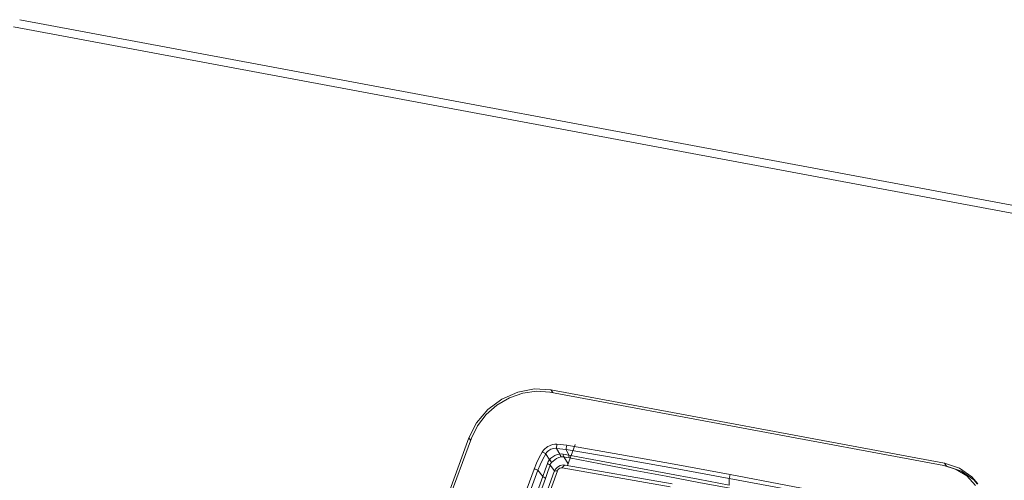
# Model space of a CAD drawing. Header units: millimetres. Extents: x -473 to 23648, y -382 to 1866.
# Tile 374 of 434: x 17389 to 17572, y 1471 to 1557. Entities that reach past the tile are written whole.
import ezdxf

# ---------------------------------------------------------------- set-up
doc = ezdxf.new("R2010")
doc.units = ezdxf.units.MM
doc.header["$LTSCALE"] = 80
doc.layers.get('0').update_dxf_attribs({"linetype": 'CONTINUOUS'})

msp = doc.modelspace()

# ---------------------------------------------------------------- linework, layer by layer
at = {"linetype": 'Continuous', "lineweight": 0}
for p, q in [((17389.149, 1557.132), (17625.711, 1512.956)), ((17625.188, 1511.53), (17387.967, 1555.829))]:
    msp.add_line(p, q, dxfattribs=at)
at = {"color": 0, "linetype": 'Continuous', "lineweight": 0}
for p, q in [((17561.214, 1474.124), (17487.865, 1487.821)), ((17488.397, 1487.734), (17488.026, 1488.262)), ((17488.026, 1488.262), (17561.375, 1474.565)), ((17474.231, 1482.104), (17472.804, 1479.321)), ((17436.757, 1380.935), (17472.804, 1479.321)), ((17473.251, 1479.237), (17437.204, 1380.852)), ((17473.118, 1478.873), (17472.804, 1479.321)), ((17500.918, 1476.2), (17491.022, 1477.909)), ((17491.173, 1474.147), (17492.613, 1478.077)), ((17487.814, 1475.182), (17487.124, 1476.295)), ((17489.712, 1476.277), (17489.138, 1477.326)), ((17490.372, 1476.277), (17491.4, 1476.072)), ((17491.4, 1476.072), (17490.895, 1477.12)), ((17487.914, 1474.235), (17488.747, 1473.142)), ((17490.328, 1474.249), (17489.802, 1474.138)), ((17490.704, 1474.229), (17490.328, 1474.249)), ((17490.457, 1475.767), (17491.286, 1474.455)), ((17510.628, 1470.768), (17490.704, 1474.229)), ((17561.746, 1474.037), (17561.375, 1474.565)), ((17564.131, 1473.649), (17561.375, 1474.565)), ((17488.686, 1473.027), (17454.417, 1379.496)), ((17489.272, 1473.131), (17455.004, 1379.599)), ((17486.553, 1472.076), (17485.648, 1473.267)), ((17488.929, 1473.479), (17488.686, 1473.027)), ((17510.256, 1470.204), (17490.187, 1473.69)), ((17473.102, 1435.365), (17486.553, 1472.076)), ((17473.598, 1435.008), (17487.048, 1471.719)), ((17521.257, 1470.505), (17521.289, 1471.755)), ((17567.518, 1470.674), (17566.795, 1471.515))]:
    msp.add_line(p, q, dxfattribs=at)
for points in [[(17473.251, 1479.237), (17474.384, 1481.543), (17475.998, 1483.633), (17478.012, 1485.402), (17480.326, 1486.761), (17482.823, 1487.642), (17485.379, 1488.002), (17487.865, 1487.821)], [(17488.026, 1488.262), (17484.995, 1488.427), (17481.894, 1487.829), (17478.936, 1486.508), (17476.323, 1484.556), (17474.231, 1482.104)], [(17489.198, 1478.125), (17488.789, 1478.121), (17488.413, 1478.064), (17488.076, 1477.968), (17487.775, 1477.846), (17487.496, 1477.696), (17487.227, 1477.513), (17486.958, 1477.283), (17486.694, 1476.996), (17486.461, 1476.661)], [(17489.138, 1477.326), (17489.131, 1477.593), (17489.151, 1477.866), (17489.198, 1478.125)], [(17491.022, 1477.909), (17490.409, 1478.003), (17489.804, 1478.074), (17489.198, 1478.125)], [(17490.895, 1477.12), (17490.907, 1477.384), (17490.95, 1477.653), (17491.022, 1477.909)], [(17486.461, 1476.661), (17485.888, 1475.628), (17485.385, 1474.576), (17484.952, 1473.501)], [(17487.124, 1476.295), (17486.544, 1475.317), (17486.054, 1474.309), (17485.648, 1473.267)], [(17487.124, 1476.295), (17486.908, 1476.435), (17486.681, 1476.559), (17486.461, 1476.661)], [(17489.138, 1477.326), (17488.833, 1477.361), (17488.546, 1477.343), (17488.289, 1477.287), (17488.061, 1477.204), (17487.852, 1477.097), (17487.653, 1476.959), (17487.456, 1476.782), (17487.272, 1476.557), (17487.124, 1476.295)], [(17487.814, 1475.182), (17488.081, 1475.498), (17488.398, 1475.77), (17488.775, 1476.003), (17489.23, 1476.187), (17489.712, 1476.277)], [(17490.895, 1477.12), (17490.304, 1477.216), (17489.721, 1477.284), (17489.138, 1477.326)], [(17489.712, 1476.277), (17490.046, 1476.31), (17490.372, 1476.277)], [(17489.712, 1476.277), (17489.794, 1476.073), (17489.893, 1475.901), (17490.005, 1475.771)], [(17490.372, 1476.277), (17490.378, 1476.072), (17490.407, 1475.899), (17490.456, 1475.767)], [(17521.289, 1471.755), (17510.912, 1473.66), (17500.787, 1475.449), (17490.895, 1477.12)], [(17491.4, 1476.072), (17515.492, 1471.581), (17521.257, 1470.505)], [(17491.4, 1476.072), (17491.412, 1475.866), (17491.448, 1475.691), (17491.506, 1475.557)], [(17521.427, 1472.478), (17511.047, 1474.389), (17500.918, 1476.2)], [(17486.553, 1472.076), (17487.003, 1473.348), (17487.418, 1474.53)], [(17487.048, 1471.719), (17487.508, 1473.015), (17487.914, 1474.235)], [(17487.418, 1474.53), (17487.579, 1474.875), (17487.814, 1475.182)], [(17487.418, 1474.53), (17487.625, 1474.432), (17487.793, 1474.331), (17487.913, 1474.234)], [(17487.814, 1475.182), (17487.968, 1475.012), (17488.088, 1474.845), (17488.168, 1474.691)], [(17487.914, 1474.235), (17488.016, 1474.48), (17488.168, 1474.691)], [(17488.168, 1474.691), (17488.457, 1474.976), (17488.768, 1475.222), (17489.125, 1475.443), (17489.549, 1475.636), (17490.005, 1475.771)], [(17489.802, 1474.138), (17489.318, 1473.873), (17488.929, 1473.479)], [(17490.005, 1475.771), (17490.229, 1475.794), (17490.457, 1475.767)], [(17490.187, 1473.69), (17490.335, 1473.989), (17490.513, 1474.179), (17490.704, 1474.229)], [(17490.457, 1475.767), (17490.971, 1475.662), (17491.506, 1475.557)], [(17491.506, 1475.557), (17497.289, 1474.453), (17503.366, 1473.302), (17509.536, 1472.139), (17515.604, 1471), (17521.369, 1469.921)], [(17561.214, 1474.124), (17563.505, 1473.412), (17565.487, 1472.206), (17567.155, 1470.431)], [(17484.952, 1473.501), (17478.023, 1454.593), (17470.983, 1435.381)], [(17485.648, 1473.267), (17478.72, 1454.359), (17471.679, 1435.146)], [(17485.648, 1473.267), (17485.421, 1473.366), (17485.184, 1473.445), (17484.952, 1473.501)], [(17489.272, 1473.131), (17488.976, 1473.153), (17488.769, 1473.11), (17488.686, 1473.027)], [(17490.187, 1473.69), (17489.969, 1473.692), (17489.747, 1473.628), (17489.545, 1473.504), (17489.381, 1473.333), (17489.272, 1473.131)], [(17521.289, 1471.755), (17521.309, 1471.999), (17521.356, 1472.245), (17521.427, 1472.478)], [(17551.663, 1466.585), (17541.862, 1468.554), (17531.789, 1470.516), (17521.427, 1472.478)], [(17566.795, 1471.515), (17564.502, 1473.121), (17561.746, 1474.037)], [(17567.565, 1470.715), (17566.424, 1472.043), (17564.131, 1473.649)], [(17486.553, 1472.076), (17486.762, 1471.961), (17486.931, 1471.839), (17487.048, 1471.719)], [(17551.514, 1465.8), (17541.717, 1467.806), (17531.648, 1469.787), (17521.289, 1471.755)]]:
    msp.add_lwpolyline(points, dxfattribs=at)

doc.saveas('drawing.dxf')
